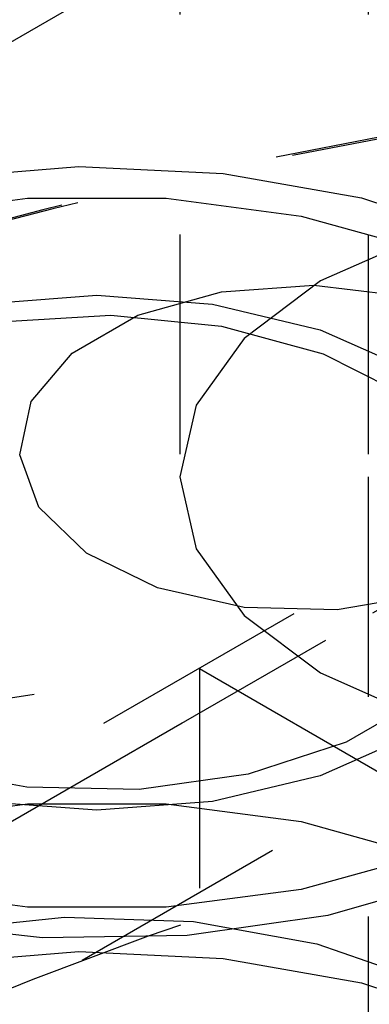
# Model space of a CAD drawing. Header units: inches. Extents: x 1907 to 2452, y -210 to -54.
# Tile 281 of 656: x 1997.392 to 1997.551, y -194.866 to -194.418. Entities that reach past the tile are written whole.
import ezdxf

# ---------------------------------------------------------------- set-up
doc = ezdxf.new("R2010")
doc.units = ezdxf.units.IN
doc.header["$LTSCALE"] = 0.5
doc.header["$MEASUREMENT"] = 0
doc.linetypes.add('HIDDEN', pattern=[0.225, 0.15, -0.075])
doc.layers.add('SID-M-H', color=4, linetype='HIDDEN')

msp = doc.modelspace()

# ---------------------------------------------------------------- linework, layer by layer
at = {"layer": 'SID-M-H'}
for p, q in [((1997.46444, -193.91553), (1997.46444, -194.62592)), ((1997.55013, -193.91553), (1997.55013, -194.62592)), ((1997.02113, -194.63953), (1997.56653, -194.32468)), ((1997.35328, -194.48984), (1997.41852, -194.48471)), ((1997.41852, -194.48471), (1997.48414, -194.48779)), ((1997.48414, -194.48779), (1997.54709, -194.49895)), ((1997.33387, -194.50718), (1997.39527, -194.49909)), ((1997.39527, -194.49909), (1997.45825, -194.49909)), ((1997.45825, -194.49909), (1997.51965, -194.50718)), ((1997.54709, -194.49895), (1997.60441, -194.51766)), ((1997.51965, -194.50718), (1997.5764, -194.52295)), ((1997.57369, -194.51668), (1997.52844, -194.53673)), ((1997.48344, -194.54163), (1997.52541, -194.53861)), ((1997.52844, -194.53673), (1997.49371, -194.56285)), ((1997.52541, -194.53861), (1997.56681, -194.54362)), ((1997.37422, -194.54723), (1997.42676, -194.54324)), ((1997.42676, -194.54324), (1997.4793, -194.54723)), ((1997.44543, -194.55236), (1997.48344, -194.54163)), ((1997.4793, -194.54723), (1997.52826, -194.55894)), ((1997.38237, -194.55527), (1997.43316, -194.55225)), ((1997.41552, -194.56962), (1997.44543, -194.55236)), ((1997.43316, -194.55225), (1997.48348, -194.55726)), ((1997.48348, -194.55726), (1997.5296, -194.56992)), ((1997.52826, -194.55894), (1997.57031, -194.57756)), ((1997.49371, -194.56285), (1997.47189, -194.59327)), ((1997.39694, -194.59156), (1997.41552, -194.56962)), ((1997.5296, -194.56992), (1997.56808, -194.58929)), ((1996.7371, -195.13797), (1997.70235, -194.58074)), ((1997.39171, -194.61579), (1997.39694, -194.59156)), ((1997.47189, -194.59327), (1997.46444, -194.62592)), ((1997.40039, -194.63969), (1997.39171, -194.61579)), ((1997.46444, -194.62592), (1997.47189, -194.65857)), ((1997.55013, -194.62592), (1997.55013, -194.9607)), ((1997.63872, -194.63797), (1996.75142, -195.1502)), ((1997.42204, -194.66067), (1997.40039, -194.63969)), ((1997.45432, -194.67645), (1997.42204, -194.66067)), ((1997.47189, -194.65857), (1997.49371, -194.68899)), ((1996.75145, -195.15011), (1997.58853, -194.66687)), ((1997.49373, -194.68533), (1997.45432, -194.67645)), ((1997.57654, -194.67937), (1997.536, -194.68634)), ((1997.49371, -194.68899), (1997.52844, -194.71511)), ((1997.536, -194.68634), (1997.49373, -194.68533)), ((1997.29939, -194.74), (1997.47338, -194.71309)), ((1997.47338, -194.71309), (1997.47338, -194.86619)), ((1997.47338, -194.71309), (1997.60076, -194.78662)), ((1997.52844, -194.71511), (1997.57369, -194.73516)), ((1997.57616, -194.72583), (1997.54006, -194.74668)), ((1997.54006, -194.74668), (1997.49555, -194.76112)), ((1997.57031, -194.7433), (1997.52826, -194.76192)), ((1997.3949, -194.7671), (1997.34623, -194.75818)), ((1996.72722, -195.24574), (1997.56544, -194.76185)), ((1997.49555, -194.76112), (1997.44594, -194.7681)), ((1997.52826, -194.76192), (1997.4793, -194.77363)), ((1997.44594, -194.7681), (1997.3949, -194.7671)), ((1997.42676, -194.77762), (1997.37422, -194.77363)), ((1997.4793, -194.77363), (1997.42676, -194.77762)), ((1997.33387, -194.78276), (1997.39527, -194.77467)), ((1997.39527, -194.77467), (1997.45825, -194.77467)), ((1997.45825, -194.77467), (1997.51965, -194.78276)), ((1997.51965, -194.78276), (1997.5764, -194.79854)), ((1997.5764, -194.79791), (1997.51965, -194.81368)), ((1997.59076, -194.80854), (1997.53177, -194.82543)), ((1997.39527, -194.82177), (1997.33387, -194.81368)), ((1997.51965, -194.81368), (1997.45825, -194.82177)), ((1997.45825, -194.82177), (1997.39527, -194.82177)), ((1997.35425, -194.83229), (1997.41205, -194.82618)), ((1997.41205, -194.82618), (1997.4707, -194.82822)), ((1997.53177, -194.82543), (1997.46787, -194.8346)), ((1997.40205, -194.83563), (1997.33738, -194.82847)), ((1997.4707, -194.82822), (1997.5268, -194.83832)), ((1997.46787, -194.8346), (1997.40205, -194.83563)), ((1997.5268, -194.83832), (1997.57709, -194.85586)), ((1997.35328, -194.84708), (1997.41852, -194.84195)), ((1997.41852, -194.84195), (1997.48414, -194.84503)), ((1997.48414, -194.84503), (1997.54709, -194.85619)), ((1997.54709, -194.85619), (1997.60441, -194.8749))]:
    msp.add_line(p, q, dxfattribs=at)
for centre, radius, start, end in [((1997.98857, -196.85037), 2.41752, 98.9113, 118.94733), ((1997.98744, -196.84112), 2.40894, 99.0929, 118.95443), ((1998.09719, -196.64073), 1.91824, 91.32777, 118.09059)]:
    msp.add_arc(centre, radius, start, end, dxfattribs=at)

doc.saveas('drawing.dxf')
